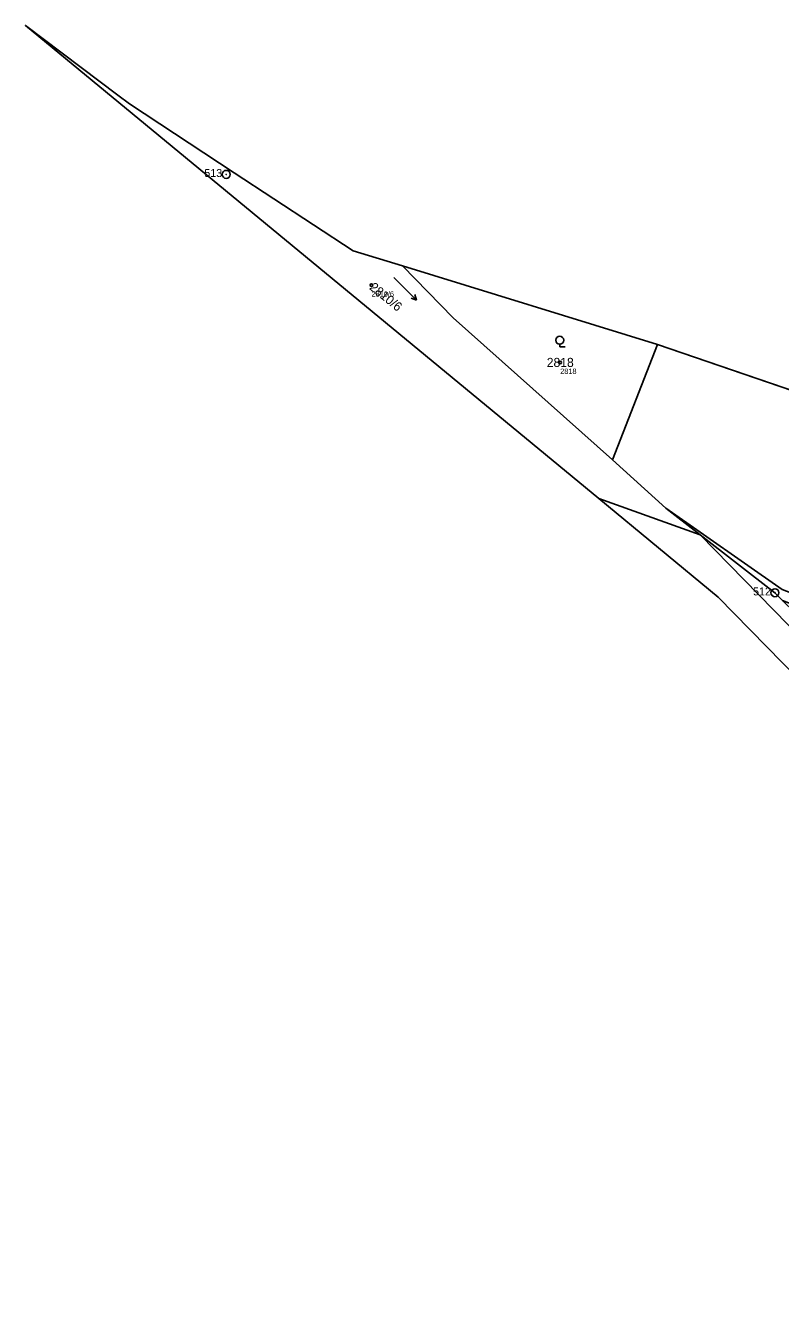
# Model space of a CAD drawing. Extents: x -761174 to -757114, y -1063806 to -1059397.
# Drawn here: x -759696.3 to -759554.7, y -1059634.5 to -1059397 of the extents above; entities that cross this region are included whole.
import ezdxf

# ---------------------------------------------------------------- set-up
doc = ezdxf.new("R2010")
doc.units = 0
for name, color, linetype in [('Definiční body', 7, 'Continuous'), ('Hranice parcel', 7, 'Continuous'), ('Parcelní čísla', 7, 'Continuous'), ('Polygon ku', 7, 'Continuous'), ('Polygon parcely', 7, 'Continuous'), ('Značky bodu BP', 7, 'Continuous'), ('Značky kultur', 7, 'Continuous')]:
    doc.layers.add(name, color=color, linetype=linetype)

msp = doc.modelspace()

# ---------------------------------------------------------------- linework, layer by layer
at = {"layer": 'Definiční body'}
for centre in [(-759631.41, -1059445.68), (-759596.05, -1059460.17)]:
    msp.add_circle(centre, 0.25, dxfattribs=at)
at = {"layer": 'Hranice parcel'}
for p, q in [((-759696.29, -1059397.01), (-759678.93, -1059410.08)), ((-759588.8, -1059485.7), (-759696.29, -1059397.01)), ((-759678.93, -1059410.08), (-759676.78, -1059411.69)), ((-759676.78, -1059411.69), (-759657.13, -1059424.63)), ((-759657.13, -1059424.63), (-759634.84, -1059439.29)), ((-759634.84, -1059439.29), (-759625.62, -1059442.1)), ((-759625.62, -1059442.1), (-759577.79, -1059456.81)), ((-759577.79, -1059456.81), (-759586.23, -1059478.42)), ((-759577.79, -1059456.81), (-759513.39, -1059478.87)), ((-759586.23, -1059478.42), (-759576.24, -1059487.49)), ((-759588.8, -1059485.7), (-759569.8, -1059492.48)), ((-759569.8, -1059492.48), (-759576.24, -1059487.49))]:
    msp.add_line(p, q, dxfattribs=at)
for points in [[(-759625.62, -1059442.1), (-759616.11, -1059451.81), (-759586.23, -1059478.42)], [(-759488.97, -1059593.62), (-759527.2, -1059544.18), (-759566.44, -1059504.15), (-759588.8, -1059485.7)], [(-759576.24, -1059487.49), (-759554.45, -1059502.75), (-759525.56, -1059513.8)], [(-759554.4, -1059504.8), (-759555.79, -1059503.33), (-759569.8, -1059492.48)], [(-759569.8, -1059492.48), (-759539.55, -1059523.38), (-759533.62, -1059524.95)]]:
    msp.add_lwpolyline(points, dxfattribs=at)
at = {"layer": 'Polygon ku'}
msp.add_lwpolyline([(-759249.2, -1059540.69), (-759287.19, -1059526.47), (-759318.34, -1059513.93), (-759353.21, -1059499.89), (-759361.19, -1059499.2), (-759415.3, -1059494.55), (-759482.95, -1059488.72), (-759513.39, -1059478.87), (-759577.79, -1059456.81), (-759625.62, -1059442.1), (-759634.84, -1059439.29), (-759657.13, -1059424.63), (-759676.78, -1059411.69), (-759678.93, -1059410.08), (-759696.29, -1059397.01), (-759588.8, -1059485.7), (-759566.44, -1059504.15), (-759527.2, -1059544.18), (-759488.97, -1059593.62), (-759475.04, -1059625.36), (-759471.96, -1059632.37), (-759463.34, -1059652.01)], dxfattribs=at)
at = {"layer": 'Polygon parcely'}
for points in [[(-759676.78, -1059411.69), (-759678.93, -1059410.08), (-759696.29, -1059397.01), (-759588.8, -1059485.7), (-759569.8, -1059492.48), (-759576.24, -1059487.49), (-759586.23, -1059478.42), (-759616.11, -1059451.81), (-759625.62, -1059442.1), (-759634.84, -1059439.29), (-759657.13, -1059424.63)], [(-759616.11, -1059451.81), (-759586.23, -1059478.42), (-759577.79, -1059456.81), (-759625.62, -1059442.1)], [(-759577.79, -1059456.81), (-759586.23, -1059478.42), (-759576.24, -1059487.49), (-759554.45, -1059502.75), (-759525.56, -1059513.8), (-759518.14, -1059492.05), (-759517.34, -1059489.45), (-759513.39, -1059478.87)], [(-759566.44, -1059504.15), (-759527.2, -1059544.18), (-759488.97, -1059593.62), (-759512.08, -1059556.56), (-759531.87, -1059534.05), (-759528.4, -1059531), (-759530.5, -1059527.97), (-759533.62, -1059524.95), (-759539.55, -1059523.38), (-759569.8, -1059492.48), (-759588.8, -1059485.7)], [(-759460.03, -1059553.99), (-759454.45, -1059555.15), (-759456.75, -1059551.65), (-759471.94, -1059535.49), (-759475.25, -1059532.87), (-759525.56, -1059513.8), (-759554.45, -1059502.75), (-759576.24, -1059487.49), (-759569.8, -1059492.48), (-759555.79, -1059503.33), (-759554.4, -1059504.8), (-759526.22, -1059515.69), (-759485.93, -1059531.26), (-759470.93, -1059540.8), (-759468.87, -1059542.81)], [(-759539.55, -1059523.38), (-759533.62, -1059524.95), (-759554.4, -1059504.8), (-759555.79, -1059503.33), (-759569.8, -1059492.48)]]:
    msp.add_lwpolyline(points, close=True, dxfattribs=at)
at = {"layer": 'Značky bodu BP'}
for centre, radius in [((-759658.64, -1059424.93), 0.75), ((-759658.64, -1059424.93), 0.03), ((-759555.79, -1059503.33), 0.75), ((-759555.79, -1059503.33), 0.03)]:
    msp.add_circle(centre, radius, dxfattribs=at)
at = {"layer": 'Značky kultur'}
for p, q in [((-759627.2, -1059444.26), (-759622.95, -1059448.5)), ((-759622.95, -1059448.5), (-759624, -1059448.16)), ((-759622.95, -1059448.5), (-759623.29, -1059447.45)), ((-759596.13, -1059456.76), (-759596.13, -1059457.26)), ((-759596.13, -1059457.26), (-759595.13, -1059457.26))]:
    msp.add_line(p, q, dxfattribs=at)
msp.add_circle((-759596.13, -1059456.01), 0.75, dxfattribs=at)

# ---------------------------------------------------------------- texts
at = {"layer": 'Definiční body'}
for s, p in [('2810/6', (-759631.41, -1059447.84)), ('2818', (-759596.05, -1059462.33))]:
    msp.add_text(s, height=1, dxfattribs=at).set_placement(p)
at = {"layer": 'Parcelní čísla'}
msp.add_text('2810/6', height=1.7, rotation=321, dxfattribs=at).set_placement((-759631.94, -1059446.34))
msp.add_text('2818', height=1.7, dxfattribs=at).set_placement((-759598.56, -1059461.02))
at = {"layer": 'Značky bodu BP'}
for s, p in [('513', (-759662.74, -1059425.43)), ('512', (-759559.89, -1059503.83))]:
    msp.add_text(s, height=1.5, dxfattribs=at).set_placement(p)

doc.saveas('drawing.dxf')
